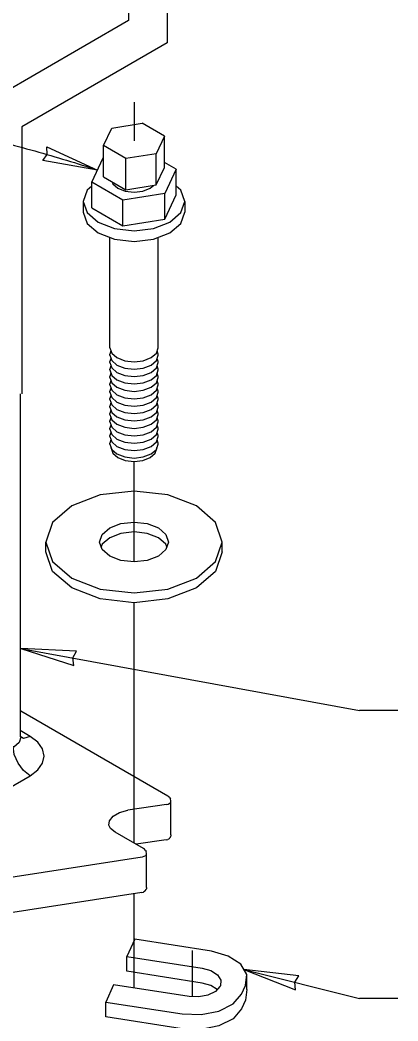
# Model space of a CAD drawing. Extents: x 99862 to 103151, y 99997 to 117076.
# Drawn here: x 100406.7 to 100563.1, y 103756.6 to 104170.4 of the extents above; entities that cross this region are included whole.
import ezdxf

# ---------------------------------------------------------------- set-up
doc = ezdxf.new("R2010")
doc.units = 0
for name, color, linetype in [('Default', 7, 'Continuous'), ('Level 15', 7, 'Continuous'), ('Level 5', 7, 'Continuous')]:
    doc.layers.add(name, color=color, linetype=linetype)

msp = doc.modelspace()

# ---------------------------------------------------------------- linework, layer by layer
at = {"layer": 'Default'}
for p, q in [((100467.57, 104249.74), (100467.57, 104160.96)), ((100451.57, 104242.59), (100451.57, 104170.19)), ((100451.57, 104170.19), (100391.43, 104135.47)), ((100467.57, 104160.96), (100407.43, 104126.24)), ((100453.87, 104136.43), (100453.87, 104120.43)), ((100407.43, 104126.24), (100407.43, 104015.87)), ((100463.09, 104102.21), (100463.09, 104115.11)), ((100450.5, 104100.26), (100450.5, 104113.16)), ((100466.63, 104088.07), (100466.63, 104098.68)), ((100449.2, 104085.37), (100449.2, 104095.99)), ((100474.87, 104095.43), (100474.87, 104090.94)), ((100443.87, 104034.9), (100443.87, 104080.5)), ((100444.33, 104033.57), (100443.87, 104032.25)), ((100443.87, 104031.83), (100443.87, 104032.25)), ((100444.33, 104030.51), (100443.87, 104029.18)), ((100443.87, 104028.77), (100443.87, 104029.18)), ((100444.33, 104027.45), (100443.87, 104026.12)), ((100443.87, 104025.71), (100443.87, 104026.12)), ((100444.33, 104024.39), (100443.87, 104023.06)), ((100443.87, 104022.65), (100443.87, 104023.06)), ((100444.33, 104021.32), (100443.87, 104020)), ((100443.87, 104019.59), (100443.87, 104020)), ((100444.33, 104018.26), (100443.87, 104016.94)), ((100443.87, 104016.52), (100443.87, 104016.94)), ((100444.33, 104015.2), (100443.87, 104013.88)), ((100443.87, 104013.46), (100443.87, 104013.88)), ((100444.33, 104012.14), (100443.87, 104010.81)), ((100443.87, 104010.4), (100443.87, 104010.81)), ((100444.33, 104009.08), (100443.87, 104007.75)), ((100443.87, 104007.34), (100443.87, 104007.75)), ((100444.33, 104006.01), (100443.87, 104004.69)), ((100443.87, 104004.28), (100443.87, 104004.69)), ((100444.33, 104002.95), (100443.87, 104001.63)), ((100443.87, 104001.22), (100443.87, 104001.63)), ((100444.33, 103999.89), (100443.87, 103998.57)), ((100443.87, 103998.15), (100443.87, 103998.57)), ((100444.33, 103996.83), (100443.87, 103995.5)), ((100443.87, 103995.09), (100443.87, 103995.5)), ((100444.37, 103993.37), (100444.37, 103993.64)), ((100453.87, 103946.36), (100453.87, 103987.89)), ((100453.87, 103830.13), (100453.87, 103929.43)), ((100467.26, 103846.04), (100451.25, 103843.65)), ((100468.75, 103848.84), (100468.26, 103849.37)), ((100468.75, 103848.84), (100468.96, 103848.39)), ((100467.17, 103831.44), (100454.82, 103829.6)), ((100467.17, 103831.44), (100467.85, 103831.62)), ((100469.15, 103833.53), (100469.08, 103833.03)), ((100458.65, 103827.09), (100458.86, 103826.64)), ((100458.98, 103825.36), (100459.05, 103825.86)), ((100453.87, 103770.18), (100453.87, 103809.19)), ((100457.09, 103809.68), (100457.76, 103809.86)), ((100478.04, 103766.6), (100478.04, 103785.66)), ((100450.86, 103783.2), (100482.09, 103778.37)), ((100442.13, 103764.38), (100473.83, 103759.47))]:
    msp.add_line(p, q, dxfattribs=at)
for points in [[(100441.28, 104105.58), (100441.28, 104105.58), (100441.28, 104118.48), (100444.65, 104125.75), (100457.25, 104127.7)], [(100466.46, 104109.48), (100466.46, 104122.38), (100457.25, 104127.7)], [(100466.46, 104122.38), (100463.09, 104115.11), (100450.5, 104113.16), (100441.28, 104118.48)], [(100436.44, 104092.74), (100436.44, 104092.74), (100436.44, 104103.35), (100441.11, 104113.41), (100441.28, 104113.44)], [(100471.3, 104098.13), (100471.3, 104108.74), (100466.46, 104111.54)], [(100471.3, 104108.74), (100466.63, 104098.68), (100449.2, 104095.99), (100436.44, 104103.35)], [(100441.28, 104105.58), (100450.5, 104100.26), (100463.09, 104102.21), (100466.46, 104109.48)], [(100444.77, 104103.57), (100445.1, 104102.63), (100447.15, 104100.85), (100450.24, 104099.66), (100453.87, 104099.25), (100457.51, 104099.66), (100460.59, 104100.85), (100461.96, 104102.04)], [(100436.44, 104101.78), (100434.47, 104100.07), (100432.87, 104095.43), (100432.87, 104090.94), (100434.47, 104086.3), (100439.02, 104082.37), (100445.84, 104079.74), (100453.87, 104078.82), (100461.91, 104079.74), (100468.72, 104082.37), (100473.27, 104086.3), (100474.87, 104090.94)], [(100474.87, 104095.43), (100473.27, 104100.07), (100471.3, 104101.78)], [(100432.87, 104095.43), (100434.47, 104090.79), (100439.02, 104086.86), (100445.84, 104084.23), (100453.87, 104083.31), (100461.91, 104084.23), (100468.72, 104086.86), (100473.27, 104090.79), (100474.87, 104095.43)], [(100436.44, 104092.74), (100449.2, 104085.37), (100466.63, 104088.07), (100471.3, 104098.13)], [(100443.87, 104034.9), (100444.63, 104032.69), (100446.8, 104030.81), (100450.05, 104029.56), (100453.87, 104029.12), (100457.7, 104029.56), (100460.94, 104030.81), (100463.11, 104032.69), (100463.87, 104034.9), (100463.87, 104080.5)], [(100443.87, 104031.83), (100444.63, 104029.62), (100446.8, 104027.75), (100450.05, 104026.5), (100453.87, 104026.06), (100457.7, 104026.5), (100460.94, 104027.75), (100463.11, 104029.62), (100463.87, 104031.83), (100463.87, 104032.25), (100463.42, 104033.57)], [(100443.87, 104028.77), (100444.63, 104026.56), (100446.8, 104024.69), (100450.05, 104023.44), (100453.87, 104023), (100457.7, 104023.44), (100460.94, 104024.69), (100463.11, 104026.56), (100463.87, 104028.77), (100463.87, 104029.18), (100463.42, 104030.51)], [(100443.87, 104025.71), (100444.63, 104023.5), (100446.8, 104021.63), (100450.05, 104020.38), (100453.87, 104019.94), (100457.7, 104020.38), (100460.94, 104021.63), (100463.11, 104023.5), (100463.87, 104025.71), (100463.87, 104026.12), (100463.42, 104027.45)], [(100443.87, 104022.65), (100444.63, 104020.44), (100446.8, 104018.57), (100450.05, 104017.31), (100453.87, 104016.88), (100457.7, 104017.31), (100460.94, 104018.57), (100463.11, 104020.44), (100463.87, 104022.65), (100463.87, 104023.06), (100463.42, 104024.39)], [(100443.87, 104019.59), (100444.63, 104017.38), (100446.8, 104015.5), (100450.05, 104014.25), (100453.87, 104013.81), (100457.7, 104014.25), (100460.94, 104015.5), (100463.11, 104017.38), (100463.87, 104019.59), (100463.87, 104020), (100463.42, 104021.32)], [(100443.87, 104016.52), (100444.63, 104014.32), (100446.8, 104012.44), (100450.05, 104011.19), (100453.87, 104010.75), (100457.7, 104011.19), (100460.94, 104012.44), (100463.11, 104014.32), (100463.87, 104016.52), (100463.87, 104016.94), (100463.42, 104018.26)], [(100443.87, 104013.46), (100444.63, 104011.25), (100446.8, 104009.38), (100450.05, 104008.13), (100453.87, 104007.69), (100457.7, 104008.13), (100460.94, 104009.38), (100463.11, 104011.25), (100463.87, 104013.46), (100463.87, 104013.88), (100463.42, 104015.2)], [(100443.87, 104010.4), (100444.63, 104008.19), (100446.8, 104006.32), (100450.05, 104005.07), (100453.87, 104004.63), (100457.7, 104005.07), (100460.94, 104006.32), (100463.11, 104008.19), (100463.87, 104010.4), (100463.87, 104010.81), (100463.42, 104012.14)], [(100443.87, 104007.34), (100444.63, 104005.13), (100446.8, 104003.26), (100450.05, 104002.01), (100453.87, 104001.57), (100457.7, 104002.01), (100460.94, 104003.26), (100463.11, 104005.13), (100463.87, 104007.34), (100463.87, 104007.75), (100463.42, 104009.08)], [(100443.87, 104004.28), (100444.63, 104002.07), (100446.8, 104000.19), (100450.05, 103998.94), (100453.87, 103998.5), (100457.7, 103998.94), (100460.94, 104000.19), (100463.11, 104002.07), (100463.87, 104004.28), (100463.87, 104004.69), (100463.42, 104006.01)], [(100443.87, 104001.22), (100444.63, 103999.01), (100446.8, 103997.13), (100450.05, 103995.88), (100453.87, 103995.44), (100457.7, 103995.88), (100460.94, 103997.13), (100463.11, 103999.01), (100463.87, 104001.22), (100463.87, 104001.63), (100463.42, 104002.95)], [(100443.87, 103998.15), (100444.63, 103995.94), (100446.8, 103994.07), (100450.05, 103992.82), (100453.87, 103992.38), (100457.7, 103992.82), (100460.94, 103994.07), (100463.11, 103995.94), (100463.87, 103998.15), (100463.87, 103998.57), (100463.42, 103999.89)], [(100443.87, 103995.09), (100444.63, 103992.88), (100446.8, 103991.01), (100450.05, 103989.76), (100453.87, 103989.32), (100457.7, 103989.76), (100460.94, 103991.01), (100463.11, 103992.88), (100463.87, 103995.09), (100463.87, 103995.5), (100463.42, 103996.83)], [(100444.37, 103993.37), (100445.1, 103991.27), (100447.15, 103989.49), (100450.24, 103988.31), (100453.87, 103987.89), (100457.51, 103988.31), (100460.59, 103989.49), (100462.65, 103991.27), (100463.37, 103993.37), (100463.37, 103993.64)], [(100490.37, 103950.51), (100490.37, 103954.59), (100487.59, 103962.65), (100479.68, 103969.49), (100467.84, 103974.06), (100453.87, 103975.66), (100439.9, 103974.06), (100428.06, 103969.49), (100420.15, 103962.65), (100417.37, 103954.59)], [(100439.62, 103954.59), (100440.71, 103957.74), (100443.8, 103960.41), (100448.42, 103962.19), (100453.87, 103962.82), (100459.33, 103962.19), (100463.95, 103960.41), (100467.04, 103957.74), (100468.12, 103954.59)], [(100467.42, 103952.55), (100467.04, 103953.66), (100463.95, 103956.32), (100459.33, 103958.11), (100453.87, 103958.73), (100448.42, 103958.11), (100443.8, 103956.32), (100440.71, 103953.66), (100440.33, 103952.55)], [(100490.37, 103950.51), (100487.59, 103942.44), (100479.68, 103935.61), (100467.84, 103931.04), (100453.87, 103929.43), (100439.9, 103931.04), (100428.06, 103935.61), (100420.15, 103942.44), (100417.37, 103950.51), (100417.37, 103954.59)], [(100417.37, 103954.59), (100420.15, 103946.53), (100428.06, 103939.69), (100439.9, 103935.12), (100453.87, 103933.52), (100467.84, 103935.12), (100479.68, 103939.69), (100487.59, 103946.53), (100490.37, 103954.59)], [(100468.12, 103954.59), (100468.12, 103954.59), (100467.04, 103951.44), (100463.95, 103948.77), (100459.33, 103946.99), (100453.87, 103946.36), (100448.42, 103946.99), (100443.8, 103948.77), (100440.71, 103951.44), (100439.62, 103954.59)], [(100467.26, 103846.04), (100468.06, 103846.25), (100468.68, 103846.61), (100469.05, 103847.06), (100469.08, 103847.12), (100469.15, 103847.62)], [(100469.15, 103833.53), (100469.15, 103847.62), (100468.96, 103848.39)], [(100443.46, 103837.48), (100443.71, 103839.31), (100443.74, 103839.35), (100445.26, 103841.25), (100445.29, 103841.27), (100447.88, 103842.76), (100447.9, 103842.77), (100451.25, 103843.65)], [(100444.15, 103836.08), (100443.46, 103837.48)], [(100458.65, 103827.09), (100458.16, 103827.61), (100457.8, 103827.91), (100446, 103834.6), (100444.15, 103836.08)], [(100468.96, 103832.6), (100468.6, 103832.16), (100468.38, 103831.92), (100467.85, 103831.62)], [(100468.96, 103832.6), (100468.98, 103832.66), (100469.08, 103833.03)], [(100459.05, 103811.78), (100459.05, 103825.86), (100458.86, 103826.64)], [(100458.98, 103825.36), (100458.95, 103825.31)], [(100457.18, 103824.29), (100217.53, 103787.21)], [(100458.95, 103825.31), (100458.59, 103824.85), (100457.97, 103824.5), (100457.18, 103824.29)], [(100457.09, 103809.68), (100217.43, 103772.61), (100216.69, 103772.57), (100215.98, 103772.68)], [(100458.51, 103810.41), (100458.29, 103810.17), (100457.76, 103809.86)], [(100458.51, 103810.41), (100458.86, 103810.85), (100458.89, 103810.9)], [(100459.05, 103811.78), (100458.98, 103811.28), (100458.89, 103810.9)], [(100500.52, 103769.63), (100500.52, 103775.76), (100498.01, 103780.02), (100492.87, 103783.41), (100485.87, 103785.4), (100454.16, 103790.31), (100450.86, 103783.2)], [(100488.31, 103769.55), (100485.69, 103771.23), (100482.09, 103772.25), (100450.86, 103777.08), (100450.86, 103783.2)], [(100482.09, 103778.37), (100485.69, 103777.36), (100488.37, 103775.64), (100489.74, 103773.47)], [(100500.01, 103771.26), (100500.52, 103775.76)], [(100489.74, 103773.46), (100489.74, 103773.47), (100489.61, 103771.15), (100489.51, 103770.94), (100489.41, 103770.74), (100487.53, 103768.7), (100484.46, 103767.21), (100480.65, 103766.5), (100476.65, 103766.66), (100445.43, 103771.49), (100442.13, 103764.38)], [(100500.52, 103769.63), (100500.01, 103765.14), (100498.33, 103761.51), (100494.88, 103757.47), (100489.01, 103754.5), (100481.62, 103753.05), (100473.83, 103753.35), (100442.13, 103758.25), (100442.13, 103764.38)], [(100473.83, 103759.47), (100481.62, 103759.18), (100489.01, 103760.63), (100494.88, 103763.6), (100498.33, 103767.64)], [(100498.33, 103767.64), (100500.01, 103771.26)]]:
    msp.add_lwpolyline(points, dxfattribs=at)
at = {"layer": 'Level 15'}
for p, q in [((100407.09, 103910.6), (100547.11, 103884.88)), ((100563.11, 103884.88), (100547.11, 103884.88)), ((100499.27, 103777.89), (100547.11, 103765.84)), ((100563.11, 103765.84), (100547.11, 103765.84))]:
    msp.add_line(p, q, dxfattribs=at)
for points in [[(100438.78, 104108.38), (100416.09, 104112.27), (100417.98, 104114.81), (100417.85, 104117.97)], [(100407.09, 103910.6), (100429, 103903.54), (100428.5, 103906.67), (100430.08, 103909.41)], [(100499.27, 103777.89), (100520.68, 103769.42), (100520.38, 103772.57), (100522.14, 103775.21)]]:
    msp.add_lwpolyline(points, close=True, dxfattribs=at)
msp.add_open_spline([(100130.41, 104148.88), (100315.61, 104148.88), (100438.78, 104108.38)], degree=2, dxfattribs=at)
at = {"layer": 'Level 5'}
for p, q in [((100410.84, 103874.23), (100406.72, 103876.61)), ((100407, 103873.18), (100407, 103873.18))]:
    msp.add_line(p, q, dxfattribs=at)
for points in [[(100406.72, 104015.79), (100406.72, 103874.23)], [(100407.09, 103884.77), (100467.91, 103849.66), (100468.26, 103849.37)], [(100407.09, 103873.85), (100406.33, 103871.64), (100404.16, 103869.77)], [(100410.84, 103857.95), (100414.01, 103860.34), (100416, 103863.11), (100416.68, 103866.09), (100416, 103869.07), (100414.01, 103871.84), (100410.84, 103874.23), (100408.15, 103873.29), (100406.72, 103874.23)], [(100326.18, 103825.35), (100326.72, 103821.92), (100328.24, 103818.4), (100330.53, 103815.32), (100333.23, 103813.14), (100410.84, 103857.95), (100408.15, 103860.13), (100405.86, 103863.21), (100404.33, 103866.74), (100403.8, 103870.16)]]:
    msp.add_lwpolyline(points, dxfattribs=at)

doc.saveas('drawing.dxf')
